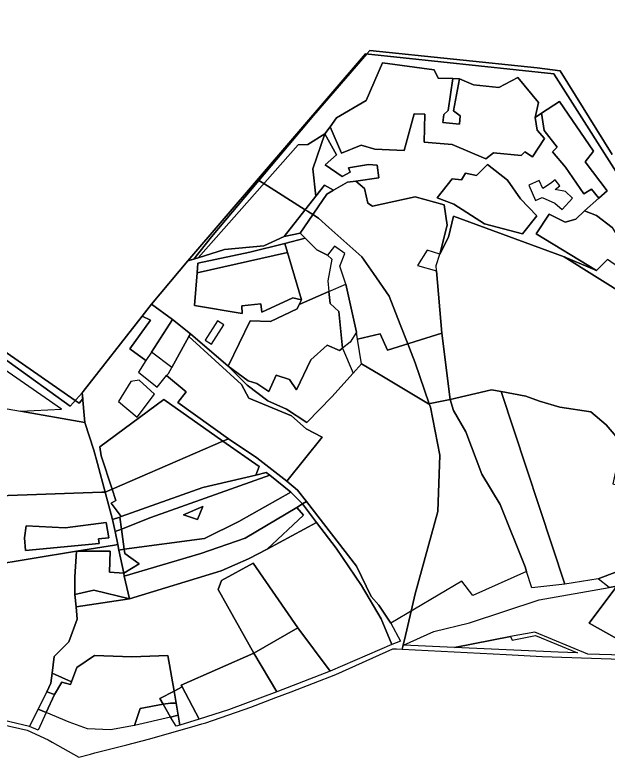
# Model space of a CAD drawing. Extents: x -477304 to -465429, y -1159113 to -1149210.
# Drawn here: x -473872 to -473443, y -1158048 to -1157510 of the extents above; entities that cross this region are included whole.
import ezdxf

# ---------------------------------------------------------------- set-up
doc = ezdxf.new("R2010")
doc.units = 0
for name, color, linetype in [('BPEJ_s', 7, 'Continuous'), ('orna_s', 7, 'Continuous'), ('PUPFL_s', 7, 'Continuous'), ('trav_porost_s', 7, 'Continuous'), ('zahrada_s', 7, 'Continuous')]:
    doc.layers.add(name, color=color, linetype=linetype)

msp = doc.modelspace()

# ---------------------------------------------------------------- linework, layer by layer
at = {"layer": 'BPEJ_s'}
for p, q in [((-473695.36, -1157630.4), (-473729.79, -1157671.31)), ((-473595.76, -1157969.71), (-473591.58, -1157969.93)), ((-473591.58, -1157969.93), (-473591.58, -1157969.92)), ((-473591.58, -1157969.92), (-473591.58, -1157969.93)), ((-473591.58, -1157969.93), (-473516.22, -1157973.76))]:
    msp.add_line(p, q, dxfattribs=at)
for points in [[(-473729.79, -1157671.31), (-473742.47, -1157687.26), (-473747.03, -1157688.68), (-473773.17, -1157719.97), (-473779.95, -1157728.63), (-473822.81, -1157783.35), (-473823.46, -1157784.18), (-473823.07, -1157788.61), (-473825.61, -1157791.81), (-473828.51, -1157789.8), (-473946.58, -1157708.01), (-473977.87, -1157685.94), (-474112.87, -1157584.04), (-474130.52, -1157573.61), (-474147.04, -1157515.59)], [(-474147.04, -1157515.59), (-474130.52, -1157573.61), (-474112.87, -1157584.04), (-473977.87, -1157685.94), (-473946.58, -1157708.01), (-473828.51, -1157789.8), (-473825.61, -1157791.81), (-473823.07, -1157788.61), (-473823.46, -1157784.18), (-473822.81, -1157783.35), (-473779.95, -1157728.63), (-473773.17, -1157719.97), (-473747.03, -1157688.68), (-473742.47, -1157687.26), (-473729.79, -1157671.31), (-473695.36, -1157630.4), (-473655.78, -1157583.36), (-473617.2, -1157538.69), (-473615.02, -1157536.16), (-473493.81, -1157548.68), (-473477.01, -1157550.82), (-473439.46, -1157611.6)], [(-473439.46, -1157611.6), (-473477.01, -1157550.82), (-473493.81, -1157548.68), (-473615.02, -1157536.16), (-473617.2, -1157538.69), (-473655.78, -1157583.36), (-473695.36, -1157630.4), (-473691.83, -1157632.63), (-473661.8, -1157651.65), (-473660.15, -1157652.69), (-473656.36, -1157655.09), (-473652.2, -1157657.73), (-473644.64, -1157664.43), (-473620.74, -1157685.62), (-473612.31, -1157697.88), (-473601.07, -1157714.22), (-473592.99, -1157734.81), (-473587.51, -1157748.78), (-473585.11, -1157754.89), (-473582.12, -1157762.49), (-473571.92, -1157792.11), (-473571.04, -1157794.67), (-473564.25, -1157829.35), (-473565.68, -1157870.11), (-473582.12, -1157929.82), (-473585.05, -1157942.33), (-473589.91, -1157963.09), (-473590.8, -1157966.9), (-473591.08, -1157968.07), (-473591.58, -1157969.92)], [(-473591.58, -1157969.92), (-473591.08, -1157968.07), (-473590.8, -1157966.9), (-473589.91, -1157963.09), (-473585.05, -1157942.33), (-473582.12, -1157929.82), (-473565.68, -1157870.11), (-473564.25, -1157829.35), (-473571.04, -1157794.67), (-473571.92, -1157792.11), (-473582.12, -1157762.49), (-473585.11, -1157754.89), (-473587.51, -1157748.78), (-473592.99, -1157734.81), (-473601.07, -1157714.22), (-473612.31, -1157697.88), (-473620.74, -1157685.62), (-473644.64, -1157664.43), (-473652.2, -1157657.73), (-473656.36, -1157655.09), (-473660.15, -1157652.69), (-473661.8, -1157651.65), (-473691.83, -1157632.63), (-473695.36, -1157630.4)], [(-473814.24, -1158045.15), (-473791.17, -1158039.15), (-473791.16, -1158039.15), (-473775.35, -1158035.04), (-473744.06, -1158026.2), (-473736.72, -1158024.05), (-473733.93, -1158023.24), (-473701.23, -1158011.99), (-473683.06, -1158005.06), (-473671.92, -1158000.81), (-473639.67, -1157988.16), (-473598.37, -1157969.58), (-473595.76, -1157969.71)], [(-473516.22, -1157973.76), (-473490.06, -1157975.21), (-473425.71, -1157977.52), (-473417.71, -1157977.93), (-473355.11, -1157975.84)], [(-473911.55, -1158017.07), (-473894.58, -1158021.54), (-473863.26, -1158028.69), (-473848.21, -1158035.57)], [(-473848.21, -1158035.57), (-473845.16, -1158037.29), (-473825.83, -1158048.16)], [(-473825.83, -1158048.16), (-473817.58, -1158046.02), (-473814.24, -1158045.15)]]:
    msp.add_lwpolyline(points, dxfattribs=at)
at = {"layer": 'orna_s'}
for points in [[(-473670.93, -1157715.36), (-473693.39, -1157725.69), (-473694.08, -1157719.83), (-473707.67, -1157721.13), (-473707.47, -1157726.85), (-473742.11, -1157721.06), (-473740.22, -1157697.38), (-473674.66, -1157682.54), (-473664.53, -1157716.85)], [(-473673.18, -1157774.52), (-473682.89, -1157771.32), (-473688.21, -1157783.27), (-473696.99, -1157777.36), (-473703.14, -1157775.49), (-473717.69, -1157765), (-473701.79, -1157731.95), (-473686.91, -1157732.65), (-473667.7, -1157723.42), (-473666.19, -1157720.3), (-473644.61, -1157710.79), (-473643.7, -1157719.38), (-473637.55, -1157725.39), (-473634.71, -1157751.85), (-473636.93, -1157753.57), (-473645.92, -1157749.58), (-473657.66, -1157760.35), (-473668.09, -1157782.05)]]:
    msp.add_lwpolyline(points, close=True, dxfattribs=at)
at = {"layer": 'PUPFL_s'}
for points in [[(-473424.55, -1157642.76), (-473481.6, -1157552.99), (-473618.21, -1157538.59), (-473747.03, -1157688.68), (-473773.17, -1157719.97), (-473779.95, -1157728.63), (-473822.81, -1157783.35), (-473823.46, -1157784.18), (-473832.11, -1157793.8), (-473979.72, -1157687.71), (-474044.11, -1157640.22), (-474131.57, -1157573.47), (-474134.86, -1157559.49), (-474148.49, -1157510.37)], [(-473439.42, -1157664.48), (-473450.77, -1157655.73), (-473459.31, -1157652.31), (-473448.96, -1157643.07), (-473443.08, -1157637.82), (-473458.96, -1157616.84), (-473452.92, -1157609.09), (-473477.64, -1157573.19), (-473490.6, -1157581.65), (-473495.22, -1157584.69), (-473492.78, -1157573.81), (-473507.71, -1157555.8), (-473521.59, -1157562.97), (-473539.75, -1157561.19), (-473550.12, -1157556.71), (-473554.88, -1157556.54), (-473565.36, -1157556.16), (-473568.28, -1157550.18), (-473605.78, -1157545.07), (-473617.76, -1157572.38), (-473639.08, -1157584.93), (-473643.77, -1157591.56), (-473647.52, -1157596.66), (-473659.86, -1157604.33), (-473666.96, -1157604.62), (-473739.5, -1157686.33), (-473747.03, -1157688.68), (-473618.21, -1157538.59), (-473481.6, -1157552.99), (-473424.55, -1157642.76)], [(-473979.72, -1157687.71), (-473832.11, -1157793.8), (-473823.46, -1157784.18), (-473821.56, -1157805.78), (-473868.32, -1157797.55), (-473838.59, -1157795.93), (-473889.2, -1157761.14)], [(-473404.35, -1157729.29), (-473474.05, -1157685.66), (-473450.8, -1157695.64), (-473442.71, -1157687.72)]]:
    msp.add_lwpolyline(points, dxfattribs=at)
for points in [[(-473647.52, -1157596.66), (-473656.32, -1157621.82), (-473654.07, -1157641.8), (-473676.99, -1157671.02), (-473691.94, -1157677.69), (-473720.46, -1157680.38), (-473739.5, -1157686.33), (-473666.96, -1157604.62), (-473659.86, -1157604.33)], [(-473351.36, -1157960.24), (-473357.07, -1157984.01), (-473410.73, -1157942.62), (-473432.21, -1157923.68), (-473436.06, -1157924.22), (-473441.44, -1157925.15), (-473449.54, -1157919), (-473436.1, -1157913.89), (-473406.66, -1157941.43), (-473375.98, -1157958.14), (-473362.94, -1157961.86)], [(-473359.39, -1157995.26), (-473382.65, -1157982.09), (-473417.82, -1157974.67), (-473431.35, -1157974.26), (-473429.76, -1157965.84), (-473456.13, -1157951.12), (-473436.06, -1157924.22), (-473432.21, -1157923.68), (-473410.73, -1157942.62), (-473357.07, -1157984.01)], [(-473512.94, -1157960.85), (-473511.76, -1157963.32), (-473494.86, -1157959.93), (-473464.36, -1157972.68), (-473478.52, -1157972.08), (-473553.62, -1157968.71)], [(-473751.01, -1157997.33), (-473751.78, -1157995.9), (-473699.2, -1157972.88), (-473682.43, -1158000.94), (-473717.34, -1158013.95), (-473738.59, -1158020.56)], [(-473831.94, -1157995.41), (-473838.25, -1157993.76), (-473843.61, -1158002.78), (-473849.15, -1158000.74), (-473846.13, -1157994.61), (-473845.29, -1157987.43), (-473831.24, -1157993.55)], [(-473843.61, -1158002.78), (-473849.63, -1158015.87), (-473855.42, -1158013.45), (-473849.15, -1158000.74)], [(-473764.84, -1158009.88), (-473759.4, -1158019.11), (-473785.52, -1158025.11), (-473781.45, -1158012.85)]]:
    msp.add_lwpolyline(points, close=True, dxfattribs=at)
at = {"layer": 'trav_porost_s'}
for points in [[(-473530.81, -1157614.68), (-473555.33, -1157604.24), (-473575.54, -1157602.71), (-473575.11, -1157582.41), (-473582.84, -1157582.17), (-473590.17, -1157608.71), (-473611.33, -1157607.79), (-473621.38, -1157604.7), (-473635.64, -1157610.48), (-473643.77, -1157591.56), (-473639.08, -1157584.93), (-473617.76, -1157572.38), (-473605.78, -1157545.07), (-473568.28, -1157550.18), (-473565.36, -1157556.16), (-473554.88, -1157556.54), (-473558.34, -1157579.65), (-473561.31, -1157582.47), (-473562.09, -1157588.32), (-473550.11, -1157589.64), (-473549.45, -1157583.43), (-473554.36, -1157579.83), (-473550.12, -1157556.71), (-473539.75, -1157561.19), (-473521.59, -1157562.97), (-473507.71, -1157555.8), (-473492.78, -1157573.81), (-473495.22, -1157584.69), (-473493.64, -1157593.98), (-473488.34, -1157599.98), (-473497.19, -1157613.14), (-473502.6, -1157609.64), (-473505.31, -1157612.31), (-473525.46, -1157610.35)], [(-473558.34, -1157579.65), (-473554.88, -1157556.54), (-473550.12, -1157556.71), (-473554.36, -1157579.83), (-473549.45, -1157583.43), (-473550.11, -1157589.64), (-473562.09, -1157588.32), (-473561.31, -1157582.47)], [(-473482.51, -1157609.72), (-473479.13, -1157606.21), (-473488.63, -1157594.14), (-473490.6, -1157581.65), (-473477.64, -1157573.19), (-473452.92, -1157609.09), (-473458.96, -1157616.84), (-473443.08, -1157637.82), (-473448.96, -1157643.07), (-473454.3, -1157636.58), (-473459.8, -1157639.96), (-473473.11, -1157620.7)], [(-473525.46, -1157610.35), (-473505.31, -1157612.31), (-473502.6, -1157609.64), (-473497.19, -1157613.14), (-473488.34, -1157599.98), (-473493.64, -1157593.98), (-473495.22, -1157584.69), (-473490.6, -1157581.65), (-473488.63, -1157594.14), (-473479.13, -1157606.21), (-473482.51, -1157609.72), (-473473.11, -1157620.7), (-473459.8, -1157639.96), (-473454.3, -1157636.58), (-473448.96, -1157643.07), (-473459.31, -1157652.31), (-473465.68, -1157658.42), (-473473.51, -1157660.58), (-473484.91, -1157654.79), (-473494.36, -1157668.95), (-473450.8, -1157695.64), (-473474.05, -1157685.66), (-473554.47, -1157656.18), (-473557.88, -1157671.35), (-473564.38, -1157683.66), (-473558.93, -1157662.86), (-473561.16, -1157648.02), (-473582.07, -1157642.3), (-473612.95, -1157649.07), (-473616.57, -1157646.86), (-473618.93, -1157636.15), (-473625.24, -1157630.79), (-473608.52, -1157628.35), (-473609.73, -1157619.34), (-473616.01, -1157618.69), (-473630.37, -1157621.19), (-473629.3, -1157624.38), (-473635.14, -1157627.38), (-473647.39, -1157619.06), (-473639.17, -1157611.76), (-473647.52, -1157596.66), (-473643.77, -1157591.56), (-473635.64, -1157610.48), (-473621.38, -1157604.7), (-473611.33, -1157607.79), (-473590.17, -1157608.71), (-473582.84, -1157582.17), (-473575.11, -1157582.41), (-473575.54, -1157602.71), (-473555.33, -1157604.24), (-473530.81, -1157614.68)], [(-473656.32, -1157621.82), (-473647.52, -1157596.66), (-473639.17, -1157611.76), (-473647.39, -1157619.06), (-473635.14, -1157627.38), (-473629.3, -1157624.38), (-473630.37, -1157621.19), (-473616.01, -1157618.69), (-473609.73, -1157619.34), (-473608.52, -1157628.35), (-473625.24, -1157630.79), (-473631.24, -1157631.67), (-473641.27, -1157637.46), (-473647.78, -1157633.79), (-473654.07, -1157641.8)], [(-473515.18, -1157630.24), (-473505.81, -1157643.65), (-473493.87, -1157656.1), (-473504.29, -1157669.11), (-473531.86, -1157661.7), (-473554.16, -1157647.54), (-473566.09, -1157643.05), (-473555.22, -1157629.19), (-473548.47, -1157630.01), (-473545.61, -1157625.11), (-473537.7, -1157626.71), (-473529.77, -1157618.84)], [(-473504.29, -1157669.11), (-473493.87, -1157656.1), (-473505.81, -1157643.65), (-473515.18, -1157630.24), (-473529.77, -1157618.84), (-473537.7, -1157626.71), (-473545.61, -1157625.11), (-473548.47, -1157630.01), (-473555.22, -1157629.19), (-473566.09, -1157643.05), (-473554.16, -1157647.54), (-473531.86, -1157661.7)], [(-473489.63, -1157636.2), (-473492.28, -1157630.35), (-473499.87, -1157633.78), (-473494.88, -1157644.82), (-473489.99, -1157642.6), (-473480.81, -1157646.72), (-473475.68, -1157651.46), (-473468.01, -1157643.16), (-473473.14, -1157638.42), (-473480.72, -1157637.01), (-473477.22, -1157634.35), (-473480.62, -1157629.88), (-473484.12, -1157632.54)], [(-473654.07, -1157641.8), (-473647.78, -1157633.79), (-473641.27, -1157637.46), (-473646.27, -1157640.28), (-473665.49, -1157668.48), (-473676.99, -1157671.02)], [(-473566.57, -1157695.89), (-473562.89, -1157740.94), (-473602.08, -1157753.42), (-473607.46, -1157741.47), (-473623.83, -1157745.27), (-473624.61, -1157740.27), (-473632.31, -1157705.38), (-473636.66, -1157692.42), (-473633.09, -1157683.22), (-473640.62, -1157678.05), (-473645.66, -1157684.44), (-473653.45, -1157680.5), (-473661.91, -1157672.05), (-473665.49, -1157668.48), (-473646.27, -1157640.28), (-473641.27, -1157637.46), (-473631.24, -1157631.67), (-473625.24, -1157630.79), (-473618.93, -1157636.15), (-473616.57, -1157646.86), (-473612.95, -1157649.07), (-473582.07, -1157642.3), (-473561.16, -1157648.02), (-473558.93, -1157662.86), (-473564.38, -1157683.66), (-473573.5, -1157680.91), (-473580.57, -1157692.01)], [(-473404.35, -1157729.29), (-473412.95, -1157754.21), (-473428.44, -1157803.59), (-473432.37, -1157820.79), (-473443.82, -1157807.29), (-473454.72, -1157798.05), (-473477.26, -1157794.67), (-473491.99, -1157790.28), (-473502.05, -1157786.57), (-473519.77, -1157783.3), (-473526.79, -1157782), (-473556.67, -1157788.98), (-473562.89, -1157740.94), (-473566.57, -1157695.89), (-473566.89, -1157691.95), (-473564.38, -1157683.66), (-473557.88, -1157671.35), (-473554.47, -1157656.18), (-473474.05, -1157685.66)], [(-473459.31, -1157652.31), (-473450.77, -1157655.73), (-473439.42, -1157664.48), (-473432.44, -1157676.05), (-473395.35, -1157708.63), (-473401.07, -1157716.68), (-473442.71, -1157687.72), (-473450.8, -1157695.64), (-473494.36, -1157668.95), (-473484.91, -1157654.79), (-473473.51, -1157660.58), (-473465.68, -1157658.42)], [(-473720.46, -1157680.38), (-473691.94, -1157677.69), (-473676.99, -1157671.02), (-473665.49, -1157668.48), (-473661.91, -1157672.05), (-473676.61, -1157675.95), (-473702.01, -1157682.41), (-473739.75, -1157690.16), (-473740.22, -1157697.38), (-473742.11, -1157721.06), (-473707.47, -1157726.85), (-473707.67, -1157721.13), (-473694.08, -1157719.83), (-473693.39, -1157725.69), (-473670.93, -1157715.36), (-473664.53, -1157716.85), (-473666.19, -1157720.3), (-473667.7, -1157723.42), (-473686.91, -1157732.65), (-473701.79, -1157731.95), (-473717.69, -1157765), (-473745.06, -1157741.41), (-473758.12, -1157731), (-473773.17, -1157719.97), (-473747.03, -1157688.68), (-473739.5, -1157686.33)], [(-473642.46, -1157687.28), (-473645.42, -1157703.12), (-473644.61, -1157710.79), (-473666.19, -1157720.3), (-473664.53, -1157716.85), (-473674.66, -1157682.54), (-473676.61, -1157675.95), (-473661.91, -1157672.05), (-473653.45, -1157680.5), (-473645.66, -1157684.44)], [(-473740.22, -1157697.38), (-473739.75, -1157690.16), (-473702.01, -1157682.41), (-473676.61, -1157675.95), (-473674.66, -1157682.54)], [(-473624.61, -1157740.27), (-473629.14, -1157747.54), (-473634.71, -1157751.85), (-473637.55, -1157725.39), (-473643.7, -1157719.38), (-473644.61, -1157710.79), (-473632.31, -1157705.38)], [(-473777.39, -1157760.9), (-473789.03, -1157752.35), (-473773.97, -1157731.63), (-473779.95, -1157728.63), (-473773.17, -1157719.97), (-473758.12, -1157731), (-473773.35, -1157754.64)], [(-473779.95, -1157728.63), (-473773.97, -1157731.63), (-473789.03, -1157752.35), (-473777.39, -1157760.9), (-473782.74, -1157769.21), (-473769.15, -1157780.23), (-473762.27, -1157771.73), (-473748.2, -1157783.56), (-473754.28, -1157791.32), (-473717.56, -1157817.49), (-473721.58, -1157819.25), (-473764.33, -1157789.11), (-473810.62, -1157823.23), (-473809.72, -1157829.77), (-473801.78, -1157853.93), (-473806.82, -1157856.1), (-473812.38, -1157835.53), (-473815.01, -1157825.8), (-473821.56, -1157805.78), (-473823.46, -1157784.18), (-473822.81, -1157783.35)], [(-473720.85, -1157734.9), (-473725.43, -1157732.02), (-473734.32, -1157746.16), (-473729.74, -1157749.04)], [(-473675.18, -1157848.16), (-473696.79, -1157831.41), (-473717.56, -1157817.49), (-473754.28, -1157791.32), (-473748.2, -1157783.56), (-473762.27, -1157771.73), (-473761.05, -1157770.22), (-473758.57, -1157765.75), (-473746.23, -1157743.52), (-473707.91, -1157778.11), (-473702.62, -1157788.18), (-473671.71, -1157800.85), (-473661.2, -1157810.35), (-473649.61, -1157816.39)], [(-473545.36, -1157812.54), (-473533.71, -1157843.15), (-473520.43, -1157865.22), (-473502.45, -1157910.25), (-473501.47, -1157913.58), (-473540.27, -1157931.1), (-473548.2, -1157920.64), (-473599.86, -1157951.05), (-473608.42, -1157938.14), (-473613.93, -1157931.71), (-473624.63, -1157909.83), (-473660.88, -1157863.05), (-473667.46, -1157854.7), (-473675.18, -1157848.16), (-473649.61, -1157816.39), (-473661.2, -1157810.35), (-473671.71, -1157800.85), (-473702.62, -1157788.18), (-473707.91, -1157778.11), (-473746.23, -1157743.52), (-473745.06, -1157741.41), (-473717.69, -1157765), (-473704.01, -1157778.74), (-473688.82, -1157790.06), (-473675.37, -1157796.01), (-473660.66, -1157805.82), (-473642.6, -1157787.02), (-473627.12, -1157769.97), (-473621.04, -1157763.28), (-473607.4, -1157771.06), (-473572.54, -1157792.24), (-473556.67, -1157788.98), (-473554.32, -1157797.04)], [(-473602.08, -1157753.42), (-473562.89, -1157740.94), (-473556.67, -1157788.98), (-473572.54, -1157792.24), (-473607.4, -1157771.06), (-473621.04, -1157763.28), (-473623.83, -1157745.27), (-473607.46, -1157741.47)], [(-473627.12, -1157769.97), (-473642.6, -1157787.02), (-473660.66, -1157805.82), (-473675.37, -1157796.01), (-473688.82, -1157790.06), (-473704.01, -1157778.74), (-473717.69, -1157765), (-473703.14, -1157775.49), (-473696.99, -1157777.36), (-473688.21, -1157783.27), (-473682.89, -1157771.32), (-473673.18, -1157774.52), (-473668.09, -1157782.05), (-473657.66, -1157760.35), (-473645.92, -1157749.58), (-473636.93, -1157753.57), (-473634.71, -1157751.85)], [(-473901.79, -1157791.6), (-473897.46, -1157792.37), (-473868.32, -1157797.55), (-473821.56, -1157805.78), (-473815.01, -1157825.8), (-473812.38, -1157835.53), (-473806.82, -1157856.1), (-473809.36, -1157856.19), (-473924.77, -1157860.29), (-473945.76, -1157848.44), (-473935.36, -1157820.69), (-473988.8, -1157766.26), (-473984.51, -1157761.36), (-473983.28, -1157759.96), (-473928.75, -1157763.09), (-473935.52, -1157780.44), (-473919.73, -1157785.01), (-473905.68, -1157784.31), (-473900.44, -1157786.84)], [(-473782.17, -1157775.01), (-473788.18, -1157776.1), (-473797.25, -1157790.52), (-473783.53, -1157801.81), (-473771.07, -1157785.13)], [(-473473.74, -1157922.89), (-473497.7, -1157925.56), (-473501.47, -1157913.58), (-473502.45, -1157910.25), (-473520.43, -1157865.22), (-473533.71, -1157843.15), (-473545.36, -1157812.54), (-473554.32, -1157797.04), (-473556.67, -1157788.98), (-473526.79, -1157782), (-473519.77, -1157783.3)], [(-473519.77, -1157783.3), (-473502.05, -1157786.57), (-473491.99, -1157790.28), (-473477.26, -1157794.67), (-473454.72, -1157798.05), (-473443.82, -1157807.29), (-473432.37, -1157820.79), (-473438.82, -1157850.05), (-473409.25, -1157858.72), (-473413.94, -1157878.54), (-473420.6, -1157895.32), (-473431.05, -1157911.95), (-473436.1, -1157913.89), (-473449.54, -1157919), (-473473.74, -1157922.89)], [(-473764.33, -1157789.11), (-473721.58, -1157819.25), (-473801.78, -1157853.93), (-473809.72, -1157829.77), (-473810.62, -1157823.23)], [(-473697.73, -1157843.85), (-473695.28, -1157837.5), (-473721.58, -1157819.25), (-473717.56, -1157817.49), (-473696.79, -1157831.41), (-473675.18, -1157848.16), (-473667.46, -1157854.7), (-473660.88, -1157863.05), (-473663.7, -1157864.73), (-473672.33, -1157856.07), (-473687.58, -1157843.89), (-473690.08, -1157841.89)], [(-473695.28, -1157837.5), (-473697.73, -1157843.85), (-473736.04, -1157852.81), (-473795.34, -1157873.91), (-473802.38, -1157864.2), (-473799.14, -1157862.29), (-473801.78, -1157853.93), (-473721.58, -1157819.25)], [(-473736.04, -1157852.81), (-473697.73, -1157843.85), (-473690.08, -1157841.89), (-473687.58, -1157843.89), (-473773.74, -1157874.64), (-473794.98, -1157882.95), (-473796.14, -1157874.19), (-473795.34, -1157873.91)], [(-473672.33, -1157856.07), (-473710.06, -1157877.4), (-473734.91, -1157889.82), (-473793.04, -1157897.58), (-473794.98, -1157882.95), (-473773.74, -1157874.64), (-473687.58, -1157843.89)], [(-473907.69, -1157909.69), (-473905.28, -1157897.37), (-473902.99, -1157885.88), (-473913.85, -1157882.42), (-473910.64, -1157868.26), (-473924.77, -1157860.29), (-473809.36, -1157856.19), (-473806.82, -1157856.1), (-473801.42, -1157876.01), (-473799.62, -1157884.76), (-473797.7, -1157894.13), (-473800.03, -1157894.51), (-473827.71, -1157899.02), (-473892.21, -1157909.64)], [(-473796.14, -1157874.19), (-473801.42, -1157876.01), (-473806.82, -1157856.1), (-473801.78, -1157853.93), (-473799.14, -1157862.29), (-473802.38, -1157864.2), (-473795.34, -1157873.91)], [(-473667.87, -1157867.22), (-473705.38, -1157889.58), (-473737.45, -1157900.72), (-473792.98, -1157917.03), (-473793.43, -1157914.86), (-473782.26, -1157908.13), (-473792.64, -1157900.63), (-473793.04, -1157897.58), (-473734.91, -1157889.82), (-473710.06, -1157877.4), (-473672.33, -1157856.07), (-473663.7, -1157864.73)], [(-473789.15, -1157933.43), (-473792.98, -1157917.03), (-473737.45, -1157900.72), (-473705.38, -1157889.58), (-473667.87, -1157867.22), (-473663.04, -1157872.86), (-473689.43, -1157897.37), (-473703.06, -1157904.36), (-473722.78, -1157913.16)], [(-473736.15, -1157866.6), (-473750.07, -1157872.49), (-473740, -1157875.95)], [(-473750.07, -1157872.49), (-473736.15, -1157866.6), (-473740, -1157875.95)], [(-473667.87, -1157867.22), (-473663.7, -1157864.73), (-473653.6, -1157878.05), (-473689.43, -1157897.37), (-473663.04, -1157872.86)], [(-473639.44, -1157896.78), (-473653.6, -1157878.05), (-473663.7, -1157864.73), (-473660.88, -1157863.05), (-473624.63, -1157909.83), (-473613.93, -1157931.71), (-473608.42, -1157938.14), (-473599.86, -1157951.05), (-473592.87, -1157964.22), (-473599.06, -1157966.5), (-473606.89, -1157948.02), (-473621.15, -1157923.76)], [(-473801.42, -1157876.01), (-473796.14, -1157874.19), (-473794.98, -1157882.95), (-473799.62, -1157884.76)], [(-473865.35, -1157889.25), (-473864.03, -1157880.48), (-473835.86, -1157881.93), (-473806.15, -1157878.11), (-473804.2, -1157889.22), (-473811.65, -1157890.06), (-473811.21, -1157893.35), (-473864.69, -1157898.41)], [(-473865.35, -1157889.25), (-473864.69, -1157898.41), (-473811.21, -1157893.35), (-473811.65, -1157890.06), (-473804.2, -1157889.22), (-473806.15, -1157878.11), (-473835.86, -1157881.93), (-473864.03, -1157880.48)], [(-473606.89, -1157948.02), (-473599.06, -1157966.5), (-473643.69, -1157985.89), (-473667.22, -1157954.38), (-473699.46, -1157907.52), (-473722.61, -1157920.28), (-473724.87, -1157926.67), (-473699.2, -1157972.88), (-473751.78, -1157995.9), (-473751.01, -1157997.33), (-473756.87, -1158000.36), (-473761.43, -1157974.54), (-473787.53, -1157975.36), (-473814.68, -1157974.42), (-473827.33, -1157983.21), (-473831.24, -1157993.55), (-473845.29, -1157987.43), (-473843.85, -1157975.14), (-473833.15, -1157964.64), (-473827.09, -1157948.29), (-473827.91, -1157939.29), (-473789.15, -1157933.43), (-473722.78, -1157913.16), (-473703.06, -1157904.36), (-473689.43, -1157897.37), (-473653.6, -1157878.05), (-473639.44, -1157896.78), (-473621.15, -1157923.76)], [(-473796.88, -1157898.09), (-473797.7, -1157894.13), (-473799.62, -1157884.76), (-473794.98, -1157882.95), (-473793.04, -1157897.58)], [(-473827.71, -1157899.02), (-473800.03, -1157894.51), (-473797.7, -1157894.13), (-473796.88, -1157898.09), (-473793.43, -1157914.86), (-473803.63, -1157914.07), (-473803.13, -1157898.81)], [(-473849.15, -1158000.74), (-473855.42, -1158013.45), (-473861.57, -1158025.93), (-473890.54, -1158019.28), (-473907.53, -1158013.75), (-473917.96, -1158012.85), (-473936.41, -1158008.45), (-473892.21, -1157909.64), (-473827.71, -1157899.02), (-473828.9, -1157917.55), (-473828.79, -1157930.23), (-473827.91, -1157939.29), (-473827.09, -1157948.29), (-473833.15, -1157964.64), (-473843.85, -1157975.14), (-473845.29, -1157987.43), (-473846.13, -1157994.61)], [(-473803.63, -1157914.07), (-473793.43, -1157914.86), (-473792.98, -1157917.03), (-473789.15, -1157933.43), (-473815.07, -1157927.14), (-473828.79, -1157930.23), (-473828.9, -1157917.55), (-473827.71, -1157899.02), (-473803.13, -1157898.81)], [(-473793.43, -1157914.86), (-473796.88, -1157898.09), (-473793.04, -1157897.58), (-473792.64, -1157900.63), (-473782.26, -1157908.13)], [(-473699.46, -1157907.52), (-473667.22, -1157954.38), (-473699.2, -1157972.88), (-473724.87, -1157926.67), (-473722.61, -1157920.28)], [(-473590.59, -1157966.91), (-473568.53, -1157957.17), (-473542.72, -1157950.75), (-473492.19, -1157934.2), (-473441.44, -1157925.15), (-473436.06, -1157924.22), (-473456.13, -1157951.12), (-473429.76, -1157965.84), (-473431.35, -1157974.26), (-473456.93, -1157973.45), (-473495.46, -1157957.7), (-473512.94, -1157960.85), (-473553.62, -1157968.71)], [(-473789.15, -1157933.43), (-473827.91, -1157939.29), (-473828.79, -1157930.23), (-473815.07, -1157927.14)], [(-473682.43, -1158000.94), (-473699.2, -1157972.88), (-473667.22, -1157954.38), (-473643.69, -1157985.89)], [(-473831.94, -1157995.41), (-473831.24, -1157993.55), (-473827.33, -1157983.21), (-473814.68, -1157974.42), (-473787.53, -1157975.36), (-473761.43, -1157974.54), (-473756.87, -1158000.36), (-473767.28, -1158005.75), (-473764.84, -1158009.88), (-473781.45, -1158012.85), (-473785.52, -1158025.11), (-473802.94, -1158028.28), (-473819.72, -1158027.7), (-473832.83, -1158022.89), (-473849.63, -1158015.87), (-473843.61, -1158002.78), (-473838.25, -1157993.76)], [(-473764.84, -1158009.88), (-473767.28, -1158005.75), (-473756.87, -1158000.36), (-473755.44, -1158008.96), (-473759.56, -1158008.93)], [(-473751.01, -1157997.33), (-473738.59, -1158020.56), (-473752.76, -1158024.96), (-473753.95, -1158017.86), (-473755.44, -1158008.96), (-473756.87, -1158000.36)], [(-473759.4, -1158019.11), (-473764.84, -1158009.88), (-473759.56, -1158008.93), (-473755.44, -1158008.96), (-473753.95, -1158017.86)], [(-473861.57, -1158025.93), (-473855.42, -1158013.45), (-473849.63, -1158015.87), (-473855.52, -1158028.7)], [(-473753.95, -1158017.86), (-473752.76, -1158024.96), (-473755.45, -1158025.8), (-473759.4, -1158019.11)]]:
    msp.add_lwpolyline(points, close=True, dxfattribs=at)
at = {"layer": 'zahrada_s'}
msp.add_lwpolyline([(-473773.35, -1157754.64), (-473758.12, -1157731), (-473745.06, -1157741.41), (-473746.23, -1157743.52), (-473758.57, -1157765.75)], close=True, dxfattribs=at)

doc.saveas('drawing.dxf')
